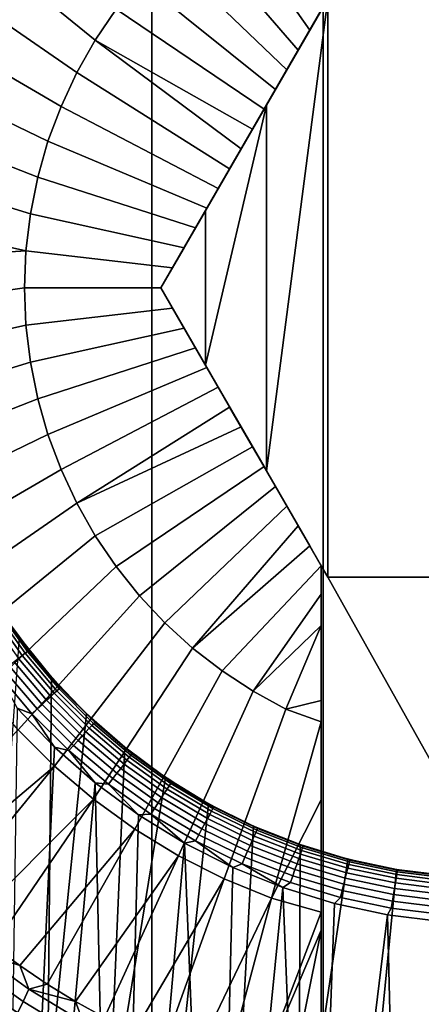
# Model space of a CAD drawing. Header units: metres. Extents: x -109 to 109, y -100 to 58.
# Tile 608 of 642: x 74.45 to 76.18, y 39.9 to 44.16. Entities that reach past the tile are written whole.
import ezdxf

# ---------------------------------------------------------------- set-up
doc = ezdxf.new("R2010")
doc.units = ezdxf.units.M
doc.layers.add('solid_21_062_100_XXX', color=7, linetype='CONTINUOUS')

msp = doc.modelspace()

# ---------------------------------------------------------------- linework, layer by layer
at = {"layer": 'solid_21_062_100_XXX'}
for points in [[(75.018127, 47.799999, 12.915263), (74.283211, 47.799999, 12.809598), (74.283211, 28.5, 12.8096), (75.018112, 28.5, 12.915262)], [(75.757866, 47.799999, 12.978799), (75.018127, 47.799999, 12.915263), (75.018112, 28.5, 12.915262), (75.757843, 28.5, 12.978798)], [(76.5, 47.799999, 13), (75.757866, 47.799999, 12.978799), (75.757843, 28.5, 12.978798), (76.5, 28.5, 13)], [(74.773056, 44.071533, -12.851696), (74.165985, 44.564617, -12.715114), (74.296288, 44.743359, -12.715114), (74.863411, 44.205029, -12.851696)], [(75.193642, 44.556908, -12.851696), (75.321136, 44.65554, -12.851696), (75.700043, 44.114437, -12.932627), (75.650536, 44.028683, -12.936292)], [(75.321136, 44.65554, -12.851696), (75.75, 44.200962, -12.928216), (75.700043, 44.114437, -12.932627)], [(74.693565, 43.931301, -12.851696), (74.05014, 44.376175, -12.715114), (74.165985, 44.564617, -12.715114), (74.773056, 44.071533, -12.851696)], [(75.074364, 44.448479, -12.851696), (75.193642, 44.556908, -12.851696), (75.650536, 44.028683, -12.936292), (75.601273, 43.943356, -12.939239)], [(74.964058, 44.33094, -12.851696), (75.074364, 44.448479, -12.851696), (75.601273, 43.943356, -12.939239), (75.552071, 43.858143, -12.941486)], [(74.625443, 43.78521, -12.851696), (73.949486, 44.179207, -12.715114), (74.05014, 44.376175, -12.715114), (74.693565, 43.931301, -12.851696)], [(74.863411, 44.205029, -12.851696), (74.964058, 44.33094, -12.851696), (75.552071, 43.858143, -12.941486), (75.502747, 43.772709, -12.943042)], [(75.512993, 43.790459, -9.531031), (75.056625, 43, -12.925397), (75.75, 44.200962, -11.5), (75.778313, 44.25, -9.554784)], [(75.512993, 42.209541, -9.531031), (75.512993, 43.790459, -9.531031), (75.778313, 44.25, -9.554784)], [(75.512993, 42.209541, -9.531031), (75.778313, 44.25, -9.554784), (75.778313, 41.75, -9.554784)], [(76.259193, 41.75, -9.578973), (75.778313, 41.75, -9.554784), (75.778313, 44.25, -9.554784), (76.259193, 44.25, -9.578973)], [(74.773056, 44.071533, -12.851696), (74.863411, 44.205029, -12.851696), (75.502747, 43.772709, -12.943042), (75.453247, 43.68697, -12.943901)], [(75.75, 44.200962, -11.5), (75.056625, 43, -12.925397), (75.107124, 43.087471, -12.930264), (75.75, 44.200962, -12.928216)], [(75.75, 44.200962, -12.928216), (75.107124, 43.087471, -12.930264), (75.700043, 44.114437, -12.932627)], [(74.569107, 43.634178, -12.851696), (73.864632, 43.974934, -12.715114), (73.949486, 44.179207, -12.715114), (74.625443, 43.78521, -12.851696)], [(75.700043, 44.114437, -12.932627), (75.107124, 43.087471, -12.930264), (75.156921, 43.173717, -12.934344)], [(75.700043, 44.114437, -12.932627), (75.156921, 43.173717, -12.934344), (75.650536, 44.028683, -12.936292)], [(74.773056, 44.071533, -12.851696), (75.403664, 43.601082, -12.944057), (75.354111, 43.515255, -12.943509), (74.693565, 43.931301, -12.851696)], [(74.773056, 44.071533, -12.851696), (75.453247, 43.68697, -12.943901), (75.403664, 43.601082, -12.944057)], [(75.650536, 44.028683, -12.936292), (75.156921, 43.173717, -12.934344), (75.206276, 43.259209, -12.937686)], [(75.650536, 44.028683, -12.936292), (75.206276, 43.259209, -12.937686), (75.601273, 43.943356, -12.939239)], [(74.524925, 43.47916, -12.851696), (73.796112, 43.764618, -12.715114), (73.864632, 43.974934, -12.715114), (74.569107, 43.634178, -12.851696)], [(75.601273, 43.943356, -12.939239), (75.206276, 43.259209, -12.937686), (75.255447, 43.344368, -12.940319)], [(75.601273, 43.943356, -12.939239), (75.255447, 43.344368, -12.940319), (75.552071, 43.858143, -12.941486)], [(74.693565, 43.931301, -12.851696), (75.354111, 43.515255, -12.943509), (75.304688, 43.429657, -12.942261), (74.625443, 43.78521, -12.851696)], [(75.552071, 43.858143, -12.941486), (75.255447, 43.344368, -12.940319), (75.304688, 43.429657, -12.942261)], [(75.552071, 43.858143, -12.941486), (75.304688, 43.429657, -12.942261), (75.502747, 43.772709, -12.943042)], [(74.625443, 43.78521, -12.851696), (75.304688, 43.429657, -12.942261), (75.255447, 43.344368, -12.940319), (74.569107, 43.634178, -12.851696)], [(75.512993, 43.790459, -9.531031), (75.249107, 43.333397, -9.5), (75.056625, 43, -12.925397)], [(75.512993, 43.790459, -9.531031), (75.249107, 42.666603, -9.5), (75.249107, 43.333397, -9.5)], [(75.512993, 42.209541, -9.531031), (75.249107, 42.666603, -9.5), (75.512993, 43.790459, -9.531031)], [(75.502747, 43.772709, -12.943042), (75.304688, 43.429657, -12.942261), (75.354111, 43.515255, -12.943509)], [(75.502747, 43.772709, -12.943042), (75.354111, 43.515255, -12.943509), (75.453247, 43.68697, -12.943901)], [(74.493164, 43.321125, -12.851696), (73.744347, 43.549561, -12.715114), (73.796112, 43.764618, -12.715114), (74.524925, 43.47916, -12.851696)], [(75.453247, 43.68697, -12.943901), (75.354111, 43.515255, -12.943509), (75.403664, 43.601082, -12.944057)], [(74.569107, 43.634178, -12.851696), (75.255447, 43.344368, -12.940319), (75.206276, 43.259209, -12.937686), (74.524925, 43.47916, -12.851696)], [(74.474022, 43.161072, -12.851696), (73.709656, 43.3311, -12.715114), (73.744347, 43.549561, -12.715114), (74.493164, 43.321125, -12.851696)], [(74.524925, 43.47916, -12.851696), (75.206276, 43.259209, -12.937686), (75.156921, 43.173717, -12.934344), (74.493164, 43.321125, -12.851696)], [(74.474022, 43.161072, -12.851696), (73.692253, 43.110588, -12.715114), (73.709656, 43.3311, -12.715114)], [(74.493164, 43.321125, -12.851696), (75.156921, 43.173717, -12.934344), (75.107124, 43.087471, -12.930264), (74.474022, 43.161072, -12.851696)], [(75.056625, 43, -9.5), (75.056625, 43, -12.925397), (75.249107, 43.333397, -9.5)], [(75.056625, 43, -9.5), (75.249107, 43.333397, -9.5), (75.249107, 42.666603, -9.5)], [(74.474022, 43.161072, -12.851696), (74.467628, 43.000004, -12.851696), (73.692253, 42.889393, -12.715114), (73.692253, 43.110588, -12.715114)], [(74.467628, 43.000004, -12.851696), (74.474022, 43.161072, -12.851696), (75.107124, 43.087471, -12.930264), (75.056625, 43, -12.925397)], [(74.467628, 43.000004, -12.851696), (74.474022, 42.838936, -12.851696), (73.709656, 42.66888, -12.715114), (73.692253, 42.889393, -12.715114)], [(74.474022, 42.838936, -12.851696), (74.467628, 43.000004, -12.851696), (75.056625, 43, -12.925397), (75.107124, 42.912529, -12.930264)], [(75.75, 41.799038, -11.5), (75.75, 41.799038, -12.928216), (75.107124, 42.912529, -12.930264), (75.056625, 43, -12.925397)], [(75.75, 41.799038, -11.5), (75.056625, 43, -12.925397), (75.056625, 43, -9.5)], [(75.512993, 42.209541, -9.531031), (75.056625, 43, -9.5), (75.249107, 42.666603, -9.5)], [(75.75, 41.799038, -11.5), (75.056625, 43, -9.5), (75.778313, 41.75, -9.554784), (75.778313, 41.75, -11.5)], [(75.512993, 42.209541, -9.531031), (75.778313, 41.75, -9.554784), (75.056625, 43, -9.5)], [(74.493156, 42.678879, -12.851696), (74.474022, 42.838936, -12.851696), (75.107124, 42.912529, -12.930264), (75.156921, 42.826283, -12.934344)], [(75.107124, 42.912529, -12.930264), (75.75, 41.799038, -12.928216), (75.700043, 41.885563, -12.932627)], [(75.107124, 42.912529, -12.930264), (75.700043, 41.885563, -12.932627), (75.156921, 42.826283, -12.934344)], [(74.474022, 42.838936, -12.851696), (74.493156, 42.678879, -12.851696), (73.744347, 42.45042, -12.715114), (73.709656, 42.66888, -12.715114)], [(74.524918, 42.520847, -12.851696), (74.493156, 42.678879, -12.851696), (75.156921, 42.826283, -12.934344), (75.206276, 42.740791, -12.937686)], [(75.156921, 42.826283, -12.934344), (75.700043, 41.885563, -12.932627), (75.650536, 41.971317, -12.936292)], [(75.156921, 42.826283, -12.934344), (75.650536, 41.971317, -12.936292), (75.206276, 42.740791, -12.937686)], [(74.569107, 42.365826, -12.851696), (74.524918, 42.520847, -12.851696), (75.206276, 42.740791, -12.937686), (75.255447, 42.655632, -12.940319)], [(75.206276, 42.740791, -12.937686), (75.650536, 41.971317, -12.936292), (75.601273, 42.056644, -12.939239)], [(75.206276, 42.740791, -12.937686), (75.601273, 42.056644, -12.939239), (75.255447, 42.655632, -12.940319)], [(74.493156, 42.678879, -12.851696), (74.524918, 42.520847, -12.851696), (73.796112, 42.235363, -12.715114), (73.744347, 42.45042, -12.715114)], [(74.625443, 42.214794, -12.851696), (74.569107, 42.365826, -12.851696), (75.255447, 42.655632, -12.940319), (75.304688, 42.570343, -12.942261)], [(75.255447, 42.655632, -12.940319), (75.601273, 42.056644, -12.939239), (75.552071, 42.141857, -12.941486)], [(75.255447, 42.655632, -12.940319), (75.552071, 42.141857, -12.941486), (75.304688, 42.570343, -12.942261)], [(74.693565, 42.068703, -12.851696), (74.625443, 42.214794, -12.851696), (75.304688, 42.570343, -12.942261), (75.354111, 42.484745, -12.943509)], [(75.304688, 42.570343, -12.942261), (75.552071, 42.141857, -12.941486), (75.502747, 42.227291, -12.943042)], [(75.304688, 42.570343, -12.942261), (75.502747, 42.227291, -12.943042), (75.354111, 42.484745, -12.943509)], [(74.524918, 42.520847, -12.851696), (74.569107, 42.365826, -12.851696), (73.864639, 42.025047, -12.715114), (73.796112, 42.235363, -12.715114)], [(74.693565, 42.068703, -12.851696), (75.354111, 42.484745, -12.943509), (75.403664, 42.398918, -12.944057)], [(75.354111, 42.484745, -12.943509), (75.502747, 42.227291, -12.943042), (75.453247, 42.31303, -12.943901)], [(75.354111, 42.484745, -12.943509), (75.453247, 42.31303, -12.943901), (75.403664, 42.398918, -12.944057)], [(74.569107, 42.365826, -12.851696), (74.625443, 42.214794, -12.851696), (73.949493, 41.820774, -12.715114), (73.864639, 42.025047, -12.715114)], [(74.693565, 42.068703, -12.851696), (75.403664, 42.398918, -12.944057), (75.453247, 42.31303, -12.943901), (74.773056, 41.928471, -12.851696)], [(74.773056, 41.928471, -12.851696), (75.453247, 42.31303, -12.943901), (75.502747, 42.227291, -12.943042), (74.863403, 41.794979, -12.851696)], [(74.625443, 42.214794, -12.851696), (74.693565, 42.068703, -12.851696), (74.050156, 41.623806, -12.715114), (73.949493, 41.820774, -12.715114)], [(74.863403, 41.794979, -12.851696), (75.502747, 42.227291, -12.943042), (75.552071, 42.141857, -12.941486), (74.96405, 41.669064, -12.851696)], [(74.96405, 41.669064, -12.851696), (75.552071, 42.141857, -12.941486), (75.601273, 42.056644, -12.939239), (75.074364, 41.551525, -12.851696)], [(74.693565, 42.068703, -12.851696), (74.773056, 41.928471, -12.851696), (74.165993, 41.435368, -12.715114), (74.050156, 41.623806, -12.715114)], [(75.074364, 41.551525, -12.851696), (75.601273, 42.056644, -12.939239), (75.650536, 41.971317, -12.936292), (75.193642, 41.443096, -12.851696)], [(75.193642, 41.443096, -12.851696), (75.650536, 41.971317, -12.936292), (75.700043, 41.885563, -12.932627)], [(74.773056, 41.928471, -12.851696), (74.863403, 41.794979, -12.851696), (74.296295, 41.256626, -12.715114), (74.165993, 41.435368, -12.715114)], [(75.193642, 41.443096, -12.851696), (75.700043, 41.885563, -12.932627), (75.75, 41.799038, -12.928216), (75.321136, 41.344463, -12.851696)], [(74.863403, 41.794979, -12.851696), (74.96405, 41.669064, -12.851696), (74.440262, 41.088684, -12.715114), (74.296295, 41.256626, -12.715114)], [(75.75, 41.675968, -12.917053), (75.456047, 41.256245, -12.851696), (75.321136, 41.344463, -12.851696), (75.75, 41.799038, -12.928216)], [(75.75, 41.799038, -11.5), (75.75, 39.121857, -11.5), (75.75, 41.675968, -12.917053), (75.75, 41.799038, -12.928216)], [(75.778313, 41.75, -11.5), (77.25, 39.121857, -11.5), (75.75, 39.121857, -11.5), (75.75, 41.799038, -11.5)], [(75.778313, 41.75, -11.5), (77.221687, 41.75, -11.5), (77.25, 39.121857, -11.5)], [(75.778313, 41.75, -11.5), (75.778313, 41.75, -9.554784), (76.259193, 41.75, -9.578973), (77.221687, 41.75, -11.5)], [(74.96405, 41.669064, -12.851696), (75.074364, 41.551525, -12.851696), (74.596985, 40.93259, -12.715114), (74.440262, 41.088684, -12.715114)], [(75.75, 41.675968, -12.917053), (75.75, 41.540916, -12.903542), (75.456047, 41.256245, -12.851696)], [(75.75, 39.121857, -11.5), (75.75, 41.540916, -12.903542), (75.75, 41.675968, -12.917053)], [(74.347046, 41.593407, -10.590631), (74.470558, 41.420422, -10.590631), (74.480019, 41.427788, -10.561594), (74.357086, 41.599964, -10.561594)], [(74.357086, 41.599964, -10.561594), (74.480019, 41.427788, -10.561594), (74.485779, 41.43227, -10.531038), (74.363197, 41.603958, -10.531038)], [(74.363197, 41.603958, -10.531038), (74.485779, 41.43227, -10.531038), (74.411163, 41.537384, -10.5)], [(74.316261, 41.573292, -10.641333), (74.441536, 41.397831, -10.641333), (74.457619, 41.410355, -10.61743), (74.333328, 41.584442, -10.61743)], [(74.333328, 41.584442, -10.61743), (74.457619, 41.410355, -10.61743), (74.470558, 41.420422, -10.590631), (74.347046, 41.593407, -10.590631)], [(74.411163, 41.537384, -10.5), (74.476944, 41.447662, -10.5), (74.446404, 41.488304, -9.359351)], [(74.485779, 41.43227, -10.531038), (74.476944, 41.447662, -10.5), (74.411163, 41.537384, -10.5)], [(75.074364, 41.551525, -12.851696), (75.193642, 41.443096, -12.851696), (74.765503, 40.789307, -12.715114), (74.596985, 40.93259, -12.715114)], [(75.75, 41.540916, -12.903542), (75.597527, 41.178993, -12.851696), (75.456047, 41.256245, -12.851696)], [(75.75, 41.540916, -12.903542), (75.75, 41.216019, -12.865601), (75.597527, 41.178993, -12.851696)], [(75.75, 39.121857, -11.5), (75.75, 41.216019, -12.865601), (75.75, 41.540916, -12.903542)], [(74.583992, 41.317326, -9.388484), (74.566444, 39.498379, -9.384884), (74.311363, 39.651886, -9.328707), (74.446404, 41.488304, -9.359351)], [(74.476944, 41.447662, -10.5), (74.546585, 41.360893, -10.5), (74.583992, 41.317326, -9.388484), (74.446404, 41.488304, -9.359351)], [(74.470558, 41.420422, -10.590631), (74.607925, 41.258224, -10.590631), (74.616753, 41.26635, -10.561594), (74.480019, 41.427788, -10.561594)], [(74.485779, 41.43227, -10.531038), (74.546585, 41.360893, -10.5), (74.476944, 41.447662, -10.5)], [(74.480019, 41.427788, -10.561594), (74.616753, 41.26635, -10.561594), (74.622124, 41.27129, -10.531038), (74.485779, 41.43227, -10.531038)], [(74.485779, 41.43227, -10.531038), (74.622124, 41.27129, -10.531038), (74.546585, 41.360893, -10.5)], [(75.193642, 41.443096, -12.851696), (75.321136, 41.344463, -12.851696), (74.944763, 40.659721, -12.715114), (74.765503, 40.789307, -12.715114)], [(74.401558, 41.366718, -10.678173), (74.543602, 41.199009, -10.678173), (74.563301, 41.217148, -10.661748), (74.422691, 41.383167, -10.661748)], [(74.422691, 41.383167, -10.661748), (74.563301, 41.217148, -10.661748), (74.580872, 41.233318, -10.641333), (74.441536, 41.397831, -10.641333)], [(74.441536, 41.397831, -10.641333), (74.580872, 41.233318, -10.641333), (74.595871, 41.247124, -10.61743), (74.457619, 41.410355, -10.61743)], [(74.457619, 41.410355, -10.61743), (74.595871, 41.247124, -10.61743), (74.607925, 41.258224, -10.590631), (74.470558, 41.420422, -10.590631)], [(74.354553, 41.330132, -10.697537), (74.499779, 41.158665, -10.697537), (74.522255, 41.179356, -10.690202), (74.378662, 41.348892, -10.690202)], [(74.378662, 41.348892, -10.690202), (74.522255, 41.179356, -10.690202), (74.543602, 41.199009, -10.678173), (74.401558, 41.366718, -10.678173)], [(74.546585, 41.360893, -10.5), (74.619942, 41.277248, -10.5), (74.583992, 41.317326, -9.388484)], [(74.622124, 41.27129, -10.531038), (74.619942, 41.277248, -10.5), (74.546585, 41.360893, -10.5)], [(75.321136, 41.344463, -12.851696), (75.456047, 41.256245, -12.851696), (75.133667, 40.54464, -12.715114), (74.944763, 40.659721, -12.715114)], [(74.354553, 41.330132, -10.697537), (74.43589, 41.182877, -10.7), (74.499779, 41.158665, -10.697537)], [(74.583992, 41.317326, -9.388484), (74.735924, 41.158665, -9.418214), (74.566444, 39.498379, -9.384884)], [(74.619942, 41.277248, -10.5), (74.696877, 41.19688, -10.5), (74.735924, 41.158665, -9.418214), (74.583992, 41.317326, -9.388484)], [(74.595871, 41.247124, -10.61743), (74.747124, 41.095871, -10.61743), (74.758224, 41.107929, -10.590631), (74.607925, 41.258224, -10.590631)], [(74.607925, 41.258224, -10.590631), (74.758224, 41.107929, -10.590631), (74.76635, 41.116753, -10.561594), (74.616753, 41.26635, -10.561594)], [(74.616753, 41.26635, -10.561594), (74.76635, 41.116753, -10.561594), (74.771294, 41.12212, -10.531038), (74.622124, 41.27129, -10.531038)], [(74.622124, 41.27129, -10.531038), (74.696877, 41.19688, -10.5), (74.619942, 41.277248, -10.5)], [(74.622124, 41.27129, -10.531038), (74.771294, 41.12212, -10.531038), (74.696877, 41.19688, -10.5)], [(75.456047, 41.256245, -12.851696), (75.597527, 41.178993, -12.851696), (75.331039, 40.444771, -12.715114), (75.133667, 40.54464, -12.715114)], [(74.543602, 41.199009, -10.678173), (74.699013, 41.043602, -10.678173), (74.717148, 41.063305, -10.661748), (74.563301, 41.217148, -10.661748)], [(74.563301, 41.217148, -10.661748), (74.717148, 41.063305, -10.661748), (74.733315, 41.080872, -10.641333), (74.580872, 41.233318, -10.641333)], [(74.580872, 41.233318, -10.641333), (74.733315, 41.080872, -10.641333), (74.747124, 41.095871, -10.61743), (74.595871, 41.247124, -10.61743)], [(75.75, 41.216019, -12.865601), (75.75, 41.123188, -12.853351), (75.597527, 41.178993, -12.851696)], [(75.75, 39.121857, -11.5), (75.75, 41.123188, -12.853351), (75.75, 41.216019, -12.865601)], [(74.597458, 41.014343, -10.7), (74.43589, 41.182877, -10.7), (74.417397, 39.881466, -10.7), (74.541504, 39.802063, -10.7)], [(74.499779, 41.158665, -10.697537), (74.43589, 41.182877, -10.7), (74.597458, 41.014343, -10.7)], [(74.499779, 41.158665, -10.697537), (74.658669, 40.999779, -10.697537), (74.679352, 41.022251, -10.690202), (74.522255, 41.179356, -10.690202)], [(74.522255, 41.179356, -10.690202), (74.679352, 41.022251, -10.690202), (74.699013, 41.043602, -10.678173), (74.543602, 41.199009, -10.678173)], [(74.696877, 41.19688, -10.5), (74.777245, 41.119946, -10.5), (74.735924, 41.158665, -9.418214)], [(74.771294, 41.12212, -10.531038), (74.777245, 41.119946, -10.5), (74.696877, 41.19688, -10.5)], [(75.597527, 41.178993, -12.851696), (75.75, 41.123188, -12.853351), (75.535652, 40.360741, -12.715114), (75.331039, 40.444771, -12.715114)], [(74.499779, 41.158665, -10.697537), (74.597458, 41.014343, -10.7), (74.658669, 40.999779, -10.697537)], [(74.900887, 41.013718, -9.447622), (74.82991, 39.365334, -9.435326), (74.566444, 39.498379, -9.384884), (74.735924, 41.158665, -9.418214)], [(74.777245, 41.119946, -10.5), (74.860886, 41.046589, -10.5), (74.900887, 41.013718, -9.447622), (74.735924, 41.158665, -9.418214)], [(74.440262, 41.088684, -12.715114), (74.596985, 40.93259, -12.715114), (74.006737, 40.434044, -12.535121), (73.906151, 40.535767, -12.535121)], [(74.733315, 41.080872, -10.641333), (74.897835, 40.941536, -10.641333), (74.910355, 40.957623, -10.61743), (74.747124, 41.095871, -10.61743)], [(74.747124, 41.095871, -10.61743), (74.910355, 40.957623, -10.61743), (74.920418, 40.970558, -10.590631), (74.758224, 41.107929, -10.590631)], [(74.758224, 41.107929, -10.590631), (74.920418, 40.970558, -10.590631), (74.927788, 40.980022, -10.561594), (74.76635, 41.116753, -10.561594)], [(74.76635, 41.116753, -10.561594), (74.927788, 40.980022, -10.561594), (74.932266, 40.985779, -10.531038), (74.771294, 41.12212, -10.531038)], [(74.771294, 41.12212, -10.531038), (74.932266, 40.985779, -10.531038), (74.777245, 41.119946, -10.5)], [(74.932266, 40.985779, -10.531038), (74.860886, 41.046589, -10.5), (74.777245, 41.119946, -10.5)], [(75.75, 40.785931, -12.803475), (75.535652, 40.360741, -12.715114), (75.75, 41.123188, -12.853351)], [(75.75, 39.121857, -11.5), (75.75, 40.785931, -12.803475), (75.75, 41.123188, -12.853351)], [(74.679352, 41.022251, -10.690202), (74.848892, 40.878658, -10.690202), (74.866722, 40.901562, -10.678173), (74.699013, 41.043602, -10.678173)], [(74.699013, 41.043602, -10.678173), (74.866722, 40.901562, -10.678173), (74.883163, 40.922691, -10.661748), (74.717148, 41.063305, -10.661748)], [(74.717148, 41.063305, -10.661748), (74.883163, 40.922691, -10.661748), (74.897835, 40.941536, -10.641333), (74.733315, 41.080872, -10.641333)], [(74.860886, 41.046589, -10.5), (74.947655, 40.976952, -10.5), (74.900887, 41.013718, -9.447622)], [(74.932266, 40.985779, -10.531038), (74.947655, 40.976952, -10.5), (74.860886, 41.046589, -10.5)], [(74.772743, 40.860119, -10.7), (74.597458, 41.014343, -10.7), (74.541504, 39.802063, -10.7), (74.668587, 39.727631, -10.7)], [(74.658669, 40.999779, -10.697537), (74.597458, 41.014343, -10.7), (74.772743, 40.860119, -10.7)], [(74.658669, 40.999779, -10.697537), (74.830132, 40.854553, -10.697537), (74.848892, 40.878658, -10.690202), (74.679352, 41.022251, -10.690202)], [(74.658669, 40.999779, -10.697537), (74.772743, 40.860119, -10.7), (74.830132, 40.854553, -10.697537)], [(74.900887, 41.013718, -9.447622), (75.077225, 40.88382, -9.475782), (74.82991, 39.365334, -9.435326)], [(74.947655, 40.976952, -10.5), (75.037376, 40.911167, -10.5), (75.077225, 40.88382, -9.475782), (74.900887, 41.013718, -9.447622)], [(74.897835, 40.941536, -10.641333), (75.073288, 40.816261, -10.641333), (75.084442, 40.833324, -10.61743), (74.910355, 40.957623, -10.61743)], [(74.910355, 40.957623, -10.61743), (75.084442, 40.833324, -10.61743), (75.093407, 40.84705, -10.590631), (74.920418, 40.970558, -10.590631)], [(74.920418, 40.970558, -10.590631), (75.093407, 40.84705, -10.590631), (75.099968, 40.857086, -10.561594), (74.927788, 40.980022, -10.561594)], [(74.927788, 40.980022, -10.561594), (75.099968, 40.857086, -10.561594), (75.103958, 40.863197, -10.531038), (74.932266, 40.985779, -10.531038)], [(74.932266, 40.985779, -10.531038), (75.103958, 40.863197, -10.531038), (75.037376, 40.911167, -10.5), (74.947655, 40.976952, -10.5)], [(74.596985, 40.93259, -12.715114), (74.111313, 40.336418, -12.535121), (74.006737, 40.434044, -12.535121)], [(74.596985, 40.93259, -12.715114), (74.765503, 40.789307, -12.715114), (74.219704, 40.243053, -12.535121), (74.111313, 40.336418, -12.535121)], [(74.866722, 40.901562, -10.678173), (75.045586, 40.773853, -10.678173), (75.060234, 40.796272, -10.661748), (74.883163, 40.922691, -10.661748)], [(74.883163, 40.922691, -10.661748), (75.060234, 40.796272, -10.661748), (75.073288, 40.816261, -10.641333), (74.897835, 40.941536, -10.641333)], [(75.263466, 40.769867, -9.50188), (75.099518, 39.253181, -9.479095), (74.82991, 39.365334, -9.435326), (75.077225, 40.88382, -9.475782)], [(74.830132, 40.854553, -10.697537), (75.013008, 40.723984, -10.697537), (75.029709, 40.749557, -10.690202), (74.848892, 40.878658, -10.690202)], [(74.848892, 40.878658, -10.690202), (75.029709, 40.749557, -10.690202), (75.045586, 40.773853, -10.678173), (74.866722, 40.901562, -10.678173)], [(75.037376, 40.911167, -10.5), (75.129883, 40.849354, -10.5), (75.077225, 40.88382, -9.475782)], [(75.103958, 40.863197, -10.531038), (75.129883, 40.849354, -10.5), (75.037376, 40.911167, -10.5)], [(75.129883, 40.849354, -10.5), (75.224998, 40.791637, -10.5), (75.263466, 40.769867, -9.50188), (75.077225, 40.88382, -9.475782)], [(74.772743, 40.860119, -10.7), (74.668587, 39.727631, -10.7), (74.798538, 39.658215, -10.7)], [(74.96048, 40.721321, -10.7), (74.772743, 40.860119, -10.7), (74.798538, 39.658215, -10.7), (74.931076, 39.593983, -10.7)], [(74.830132, 40.854553, -10.697537), (74.772743, 40.860119, -10.7), (74.96048, 40.721321, -10.7)], [(74.830132, 40.854553, -10.697537), (74.96048, 40.721321, -10.7), (75.013008, 40.723984, -10.697537)], [(75.073288, 40.816261, -10.641333), (75.258499, 40.705902, -10.641333), (75.268196, 40.723831, -10.61743), (75.084442, 40.833324, -10.61743)], [(75.084442, 40.833324, -10.61743), (75.268196, 40.723831, -10.61743), (75.276001, 40.738247, -10.590631), (75.093407, 40.84705, -10.590631)], [(75.093407, 40.84705, -10.590631), (75.276001, 40.738247, -10.590631), (75.281708, 40.748795, -10.561594), (75.099968, 40.857086, -10.561594)], [(75.099968, 40.857086, -10.561594), (75.281708, 40.748795, -10.561594), (75.285179, 40.755211, -10.531038), (75.103958, 40.863197, -10.531038)], [(75.103958, 40.863197, -10.531038), (75.285179, 40.755211, -10.531038), (75.129883, 40.849354, -10.5)], [(75.285179, 40.755211, -10.531038), (75.224998, 40.791637, -10.5), (75.129883, 40.849354, -10.5)], [(74.765503, 40.789307, -12.715114), (74.331741, 40.154099, -12.535121), (74.219704, 40.243053, -12.535121)], [(74.765503, 40.789307, -12.715114), (74.944763, 40.659721, -12.715114), (74.44725, 40.069691, -12.535121), (74.331741, 40.154099, -12.535121)], [(75.045586, 40.773853, -10.678173), (75.234383, 40.66135, -10.678173), (75.247131, 40.684902, -10.661748), (75.060234, 40.796272, -10.661748)], [(75.060234, 40.796272, -10.661748), (75.247131, 40.684902, -10.661748), (75.258499, 40.705902, -10.641333), (75.073288, 40.816261, -10.641333)], [(75.224998, 40.791637, -10.5), (75.32254, 40.738125, -10.5), (75.263466, 40.769867, -9.50188)], [(75.285179, 40.755211, -10.531038), (75.32254, 40.738125, -10.5), (75.224998, 40.791637, -10.5)], [(75.75, 40.785931, -12.803475), (75.75, 40.300877, -12.716875), (75.535652, 40.360741, -12.715114)], [(75.75, 39.121857, -11.5), (75.75, 40.300877, -12.716875), (75.75, 40.785931, -12.803475)], [(75.013008, 40.723984, -10.697537), (75.206032, 40.608963, -10.697537), (75.220573, 40.635826, -10.690202), (75.029709, 40.749557, -10.690202)], [(75.029709, 40.749557, -10.690202), (75.220573, 40.635826, -10.690202), (75.234383, 40.66135, -10.678173), (75.045586, 40.773853, -10.678173)], [(75.457764, 40.672714, -9.525149), (75.374397, 39.16164, -9.515654), (75.099518, 39.253181, -9.479095), (75.263466, 40.769867, -9.50188)], [(75.32254, 40.738125, -10.5), (75.422318, 40.688915, -10.5), (75.457764, 40.672714, -9.525149), (75.263466, 40.769867, -9.50188)], [(75.276001, 40.738247, -10.590631), (75.466957, 40.644894, -10.590631), (75.471771, 40.655876, -10.561594), (75.281708, 40.748795, -10.561594)], [(75.281708, 40.748795, -10.561594), (75.471771, 40.655876, -10.561594), (75.474701, 40.66256, -10.531038), (75.285179, 40.755211, -10.531038)], [(75.285179, 40.755211, -10.531038), (75.474701, 40.66256, -10.531038), (75.32254, 40.738125, -10.5)], [(75.159325, 40.598938, -10.7), (74.96048, 40.721321, -10.7), (74.931076, 39.593983, -10.7), (75.065994, 39.535015, -10.7)], [(75.013008, 40.723984, -10.697537), (74.96048, 40.721321, -10.7), (75.159325, 40.598938, -10.7)], [(75.013008, 40.723984, -10.697537), (75.159325, 40.598938, -10.7), (75.206032, 40.608963, -10.697537)], [(75.247131, 40.684902, -10.661748), (75.442589, 40.589348, -10.661748), (75.452179, 40.611214, -10.641333), (75.258499, 40.705902, -10.641333)], [(75.258499, 40.705902, -10.641333), (75.452179, 40.611214, -10.641333), (75.460373, 40.629883, -10.61743), (75.268196, 40.723831, -10.61743)], [(75.268196, 40.723831, -10.61743), (75.460373, 40.629883, -10.61743), (75.466957, 40.644894, -10.590631), (75.276001, 40.738247, -10.590631)], [(75.474701, 40.66256, -10.531038), (75.422318, 40.688915, -10.5), (75.32254, 40.738125, -10.5)], [(74.944763, 40.659721, -12.715114), (74.56604, 39.989967, -12.535121), (74.44725, 40.069691, -12.535121)], [(74.944763, 40.659721, -12.715114), (75.133667, 40.54464, -12.715114), (74.68792, 39.915058, -12.535121), (74.56604, 39.989967, -12.535121)], [(75.220573, 40.635826, -10.690202), (75.420174, 40.53825, -10.690202), (75.431831, 40.564827, -10.678173), (75.234383, 40.66135, -10.678173)], [(75.234383, 40.66135, -10.678173), (75.431831, 40.564827, -10.678173), (75.442589, 40.589348, -10.661748), (75.247131, 40.684902, -10.661748)], [(75.658775, 40.592751, -9.545002), (75.65287, 39.090733, -9.544481), (75.374397, 39.16164, -9.515654), (75.457764, 40.672714, -9.525149)], [(75.422318, 40.688915, -10.5), (75.524155, 40.644108, -10.5), (75.457764, 40.672714, -9.525149)], [(75.474701, 40.66256, -10.531038), (75.524155, 40.644108, -10.5), (75.422318, 40.688915, -10.5)], [(75.524155, 40.644108, -10.5), (75.627846, 40.603786, -10.5), (75.658775, 40.592751, -9.545002), (75.457764, 40.672714, -9.525149)], [(75.471771, 40.655876, -10.561594), (75.668861, 40.578972, -10.561594), (75.671227, 40.585873, -10.531038), (75.474701, 40.66256, -10.531038)], [(75.474701, 40.66256, -10.531038), (75.671227, 40.585873, -10.531038), (75.524155, 40.644108, -10.5)], [(75.206032, 40.608963, -10.697537), (75.407906, 40.510277, -10.697537), (75.420174, 40.53825, -10.690202), (75.220573, 40.635826, -10.690202)], [(75.452179, 40.611214, -10.641333), (75.653023, 40.532845, -10.641333), (75.659645, 40.552128, -10.61743), (75.460373, 40.629883, -10.61743)], [(75.460373, 40.629883, -10.61743), (75.659645, 40.552128, -10.61743), (75.664963, 40.567631, -10.590631), (75.466957, 40.644894, -10.590631)], [(75.466957, 40.644894, -10.590631), (75.664963, 40.567631, -10.590631), (75.668861, 40.578972, -10.561594), (75.471771, 40.655876, -10.561594)], [(75.671227, 40.585873, -10.531038), (75.627846, 40.603786, -10.5), (75.524155, 40.644108, -10.5)], [(75.159325, 40.598938, -10.7), (75.065994, 39.535015, -10.7), (75.203148, 39.481384, -10.7)], [(75.206032, 40.608963, -10.697537), (75.159325, 40.598938, -10.7), (75.367798, 40.493881, -10.7)], [(75.367798, 40.493881, -10.7), (75.159325, 40.598938, -10.7), (75.203148, 39.481384, -10.7), (75.342262, 39.433189, -10.7)], [(75.206032, 40.608963, -10.697537), (75.367798, 40.493881, -10.7), (75.407906, 40.510277, -10.697537)], [(75.431831, 40.564827, -10.678173), (75.636574, 40.484936, -10.678173), (75.645271, 40.510262, -10.661748), (75.442589, 40.589348, -10.661748)], [(75.442589, 40.589348, -10.661748), (75.645271, 40.510262, -10.661748), (75.653023, 40.532845, -10.641333), (75.452179, 40.611214, -10.641333)], [(75.627846, 40.603786, -10.5), (75.7332, 40.568024, -10.5), (75.658775, 40.592751, -9.545002)], [(75.671227, 40.585873, -10.531038), (75.7332, 40.568024, -10.5), (75.627846, 40.603786, -10.5)], [(75.658775, 40.592751, -9.545002), (75.864815, 40.53038, -9.560924), (75.65287, 39.090733, -9.544481)], [(75.7332, 40.568024, -10.5), (75.840012, 40.536888, -10.5), (75.864815, 40.53038, -9.560924), (75.658775, 40.592751, -9.545002)], [(75.664963, 40.567631, -10.590631), (75.868683, 40.506981, -10.590631), (75.871628, 40.518604, -10.561594), (75.668861, 40.578972, -10.561594)], [(75.668861, 40.578972, -10.561594), (75.871628, 40.518604, -10.561594), (75.873421, 40.525681, -10.531038), (75.671227, 40.585873, -10.531038)], [(75.671227, 40.585873, -10.531038), (75.873421, 40.525681, -10.531038), (75.7332, 40.568024, -10.5)], [(75.133667, 40.54464, -12.715114), (74.812698, 39.845085, -12.535121), (74.68792, 39.915058, -12.535121)], [(75.133667, 40.54464, -12.715114), (75.331039, 40.444771, -12.715114), (74.94017, 39.780151, -12.535121), (74.812698, 39.845085, -12.535121)], [(75.407906, 40.510277, -10.697537), (75.617233, 40.428593, -10.697537), (75.627151, 40.457485, -10.690202), (75.420174, 40.53825, -10.690202)], [(75.420174, 40.53825, -10.690202), (75.627151, 40.457485, -10.690202), (75.636574, 40.484936, -10.678173), (75.431831, 40.564827, -10.678173)], [(75.645271, 40.510262, -10.661748), (75.85379, 40.448181, -10.661748), (75.859657, 40.471329, -10.641333), (75.653023, 40.532845, -10.641333)], [(75.653023, 40.532845, -10.641333), (75.859657, 40.471329, -10.641333), (75.864655, 40.491093, -10.61743), (75.659645, 40.552128, -10.61743)], [(75.659645, 40.552128, -10.61743), (75.864655, 40.491093, -10.61743), (75.868683, 40.506981, -10.590631), (75.664963, 40.567631, -10.590631)], [(75.873421, 40.525681, -10.531038), (75.840012, 40.536888, -10.5), (75.7332, 40.568024, -10.5)], [(75.840012, 40.536888, -10.5), (75.948074, 40.510445, -10.5), (75.864815, 40.53038, -9.560924)], [(75.873421, 40.525681, -10.531038), (75.948074, 40.510445, -10.5), (75.840012, 40.536888, -10.5)], [(75.584389, 40.406902, -10.7), (75.367798, 40.493881, -10.7), (75.342262, 39.433189, -10.7), (75.483253, 39.390465, -10.7)], [(75.407906, 40.510277, -10.697537), (75.367798, 40.493881, -10.7), (75.584389, 40.406902, -10.7)], [(75.407906, 40.510277, -10.697537), (75.584389, 40.406902, -10.7), (75.617233, 40.428593, -10.697537)], [(75.636574, 40.484936, -10.678173), (75.847221, 40.422222, -10.678173), (75.85379, 40.448181, -10.661748), (75.645271, 40.510262, -10.661748)], [(76.074562, 40.485741, -9.572551), (75.933922, 39.040257, -9.565266), (75.65287, 39.090733, -9.544481), (75.864815, 40.53038, -9.560924)], [(75.859657, 40.471329, -10.641333), (76.070656, 40.427086, -10.641333), (76.074013, 40.447193, -10.61743), (75.864655, 40.491093, -10.61743)], [(75.864655, 40.491093, -10.61743), (76.074013, 40.447193, -10.61743), (76.076714, 40.46336, -10.590631), (75.868683, 40.506981, -10.590631)], [(75.948074, 40.510445, -10.5), (76.057198, 40.488739, -10.5), (76.074562, 40.485741, -9.572551), (75.864815, 40.53038, -9.560924)], [(75.868683, 40.506981, -10.590631), (76.076714, 40.46336, -10.590631), (76.078682, 40.475189, -10.561594), (75.871628, 40.518604, -10.561594)], [(75.871628, 40.518604, -10.561594), (76.078682, 40.475189, -10.561594), (76.079887, 40.482388, -10.531038), (75.873421, 40.525681, -10.531038)], [(75.873421, 40.525681, -10.531038), (76.079887, 40.482388, -10.531038), (75.948074, 40.510445, -10.5)], [(76.079887, 40.482388, -10.531038), (76.057198, 40.488739, -10.5), (75.948074, 40.510445, -10.5)], [(76.057198, 40.488739, -10.5), (76.16716, 40.471817, -10.5), (76.074562, 40.485741, -9.572551)], [(76.079887, 40.482388, -10.531038), (76.16716, 40.471817, -10.5), (76.057198, 40.488739, -10.5)], [(75.617233, 40.428593, -10.697537), (75.832596, 40.364479, -10.697537), (75.840096, 40.394089, -10.690202), (75.627151, 40.457485, -10.690202)], [(75.627151, 40.457485, -10.690202), (75.840096, 40.394089, -10.690202), (75.847221, 40.422222, -10.678173), (75.636574, 40.484936, -10.678173)], [(75.847221, 40.422222, -10.678173), (76.062317, 40.377121, -10.678173), (76.066727, 40.403534, -10.661748), (75.85379, 40.448181, -10.661748)], [(75.85379, 40.448181, -10.661748), (76.066727, 40.403534, -10.661748), (76.070656, 40.427086, -10.641333), (75.859657, 40.471329, -10.641333)], [(76.286774, 40.458931, -9.579627), (76.216881, 39.010033, -9.577816), (75.933922, 39.040257, -9.565266), (76.074562, 40.485741, -9.572551)], [(76.070656, 40.427086, -10.641333), (76.284592, 40.400421, -10.641333), (76.286278, 40.420734, -10.61743), (76.074013, 40.447193, -10.61743)], [(76.074013, 40.447193, -10.61743), (76.286278, 40.420734, -10.61743), (76.287628, 40.437069, -10.590631), (76.076714, 40.46336, -10.590631)], [(76.16716, 40.471817, -10.5), (76.277756, 40.459705, -10.5), (76.286774, 40.458931, -9.579627), (76.074562, 40.485741, -9.572551)], [(76.076714, 40.46336, -10.590631), (76.287628, 40.437069, -10.590631), (76.28862, 40.44902, -10.561594), (76.078682, 40.475189, -10.561594)], [(76.078682, 40.475189, -10.561594), (76.28862, 40.44902, -10.561594), (76.289223, 40.456295, -10.531038), (76.079887, 40.482388, -10.531038)], [(76.079887, 40.482388, -10.531038), (76.289223, 40.456295, -10.531038), (76.16716, 40.471817, -10.5)], [(76.289223, 40.456295, -10.531038), (76.277756, 40.459705, -10.5), (76.16716, 40.471817, -10.5)], [(75.331039, 40.444771, -12.715114), (75.070137, 39.720367, -12.535121), (74.94017, 39.780151, -12.535121)], [(75.331039, 40.444771, -12.715114), (75.535652, 40.360741, -12.715114), (75.202393, 39.665825, -12.535121), (75.070137, 39.720367, -12.535121)], [(75.584389, 40.406902, -10.7), (75.483253, 39.390465, -10.7), (75.625847, 39.353313, -10.7)], [(75.832596, 40.364479, -10.697537), (75.617233, 40.428593, -10.697537), (75.584389, 40.406902, -10.7), (75.807671, 40.338577, -10.7)], [(75.807671, 40.338577, -10.7), (75.584389, 40.406902, -10.7), (75.625847, 39.353313, -10.7), (75.769814, 39.321777, -10.7)], [(75.840096, 40.394089, -10.690202), (76.057541, 40.348495, -10.690202), (76.062317, 40.377121, -10.678173), (75.847221, 40.422222, -10.678173)], [(76.062317, 40.377121, -10.678173), (76.280411, 40.349937, -10.678173), (76.282623, 40.376625, -10.661748), (76.066727, 40.403534, -10.661748)], [(76.066727, 40.403534, -10.661748), (76.282623, 40.376625, -10.661748), (76.284592, 40.400421, -10.641333), (76.070656, 40.427086, -10.641333)], [(75.535652, 40.360741, -12.715114), (75.336723, 39.616615, -12.535121), (75.202393, 39.665825, -12.535121)], [(75.535652, 40.360741, -12.715114), (75.75, 40.300877, -12.716875), (75.472916, 39.572815, -12.535121), (75.336723, 39.616615, -12.535121)], [(76.052513, 40.318367, -10.697537), (75.832596, 40.364479, -10.697537), (75.807671, 40.338577, -10.7), (76.036102, 40.289413, -10.7)], [(75.832596, 40.364479, -10.697537), (76.052513, 40.318367, -10.697537), (76.057541, 40.348495, -10.690202), (75.840096, 40.394089, -10.690202)], [(76.057541, 40.348495, -10.690202), (76.278015, 40.321014, -10.690202), (76.280411, 40.349937, -10.678173), (76.062317, 40.377121, -10.678173)], [(76.036102, 40.289413, -10.7), (75.807671, 40.338577, -10.7), (75.769814, 39.321777, -10.7), (75.914909, 39.295929, -10.7)], [(76.27549, 40.290573, -10.697537), (76.052513, 40.318367, -10.697537), (76.036102, 40.289413, -10.7), (76.267624, 40.259838, -10.7)], [(76.052513, 40.318367, -10.697537), (76.27549, 40.290573, -10.697537), (76.278015, 40.321014, -10.690202), (76.057541, 40.348495, -10.690202)], [(75.75, 40.300877, -12.716875), (75.75, 40.222591, -12.701263), (75.472916, 39.572815, -12.535121)], [(75.75, 39.121857, -11.5), (75.75, 40.222591, -12.701263), (75.75, 40.300877, -12.716875)], [(76.036102, 40.289413, -10.7), (75.914909, 39.295929, -10.7), (76.060715, 39.275818, -10.7)], [(76.267624, 40.259838, -10.7), (76.036102, 40.289413, -10.7), (76.060715, 39.275818, -10.7), (76.207092, 39.261459, -10.7)], [(75.75, 40.222591, -12.701263), (75.610748, 39.534496, -12.535121), (75.472916, 39.572815, -12.535121)], [(75.75, 40.222591, -12.701263), (75.75, 39.501717, -12.535121), (75.610748, 39.534496, -12.535121)], [(75.75, 39.121857, -11.5), (75.75, 39.501717, -12.535121), (75.75, 40.222591, -12.701263)], [(74.262901, 40.129288, -12.514442), (74.331741, 40.154099, -12.535121), (74.44725, 40.069691, -12.535121)], [(74.461342, 39.914185, -12.485639), (74.233162, 40.077702, -12.485639), (74.262901, 40.129288, -12.514442), (74.486519, 39.96825, -12.514442)], [(74.486519, 39.96825, -12.514442), (74.262901, 40.129288, -12.514442), (74.44725, 40.069691, -12.535121)], [(74.437996, 39.864059, -12.449358), (74.205589, 40.029873, -12.449358), (74.233162, 40.077702, -12.485639), (74.461342, 39.914185, -12.485639)], [(74.486519, 39.96825, -12.514442), (74.44725, 40.069691, -12.535121), (74.56604, 39.989967, -12.535121)], [(74.486519, 39.96825, -12.514442), (74.56604, 39.989967, -12.535121), (74.68792, 39.915058, -12.535121)], [(74.701263, 39.768444, -12.485639), (74.461342, 39.914185, -12.485639), (74.486519, 39.96825, -12.514442), (74.72168, 39.824596, -12.514442)], [(74.72168, 39.824596, -12.514442), (74.486519, 39.96825, -12.514442), (74.68792, 39.915058, -12.535121)], [(74.682343, 39.716389, -12.449358), (74.437996, 39.864059, -12.449358), (74.461342, 39.914185, -12.485639), (74.701263, 39.768444, -12.485639)], [(74.72168, 39.824596, -12.514442), (74.68792, 39.915058, -12.535121), (74.812698, 39.845085, -12.535121)]]:
    msp.add_3dface(points, dxfattribs=at)

doc.saveas('drawing.dxf')
